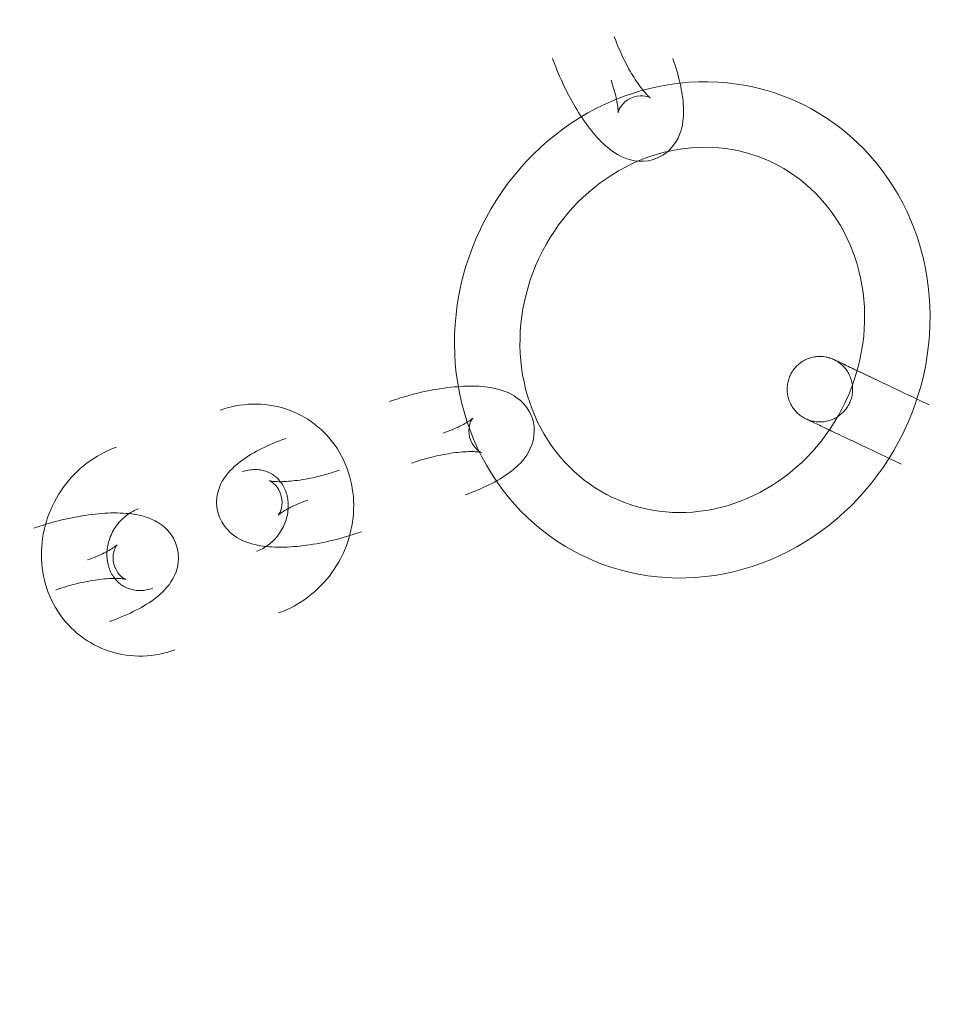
# Model space of a CAD drawing. Header units: millimetres. Extents: x -188930 to 271134, y -158090 to 283816.
# Tile 470 of 610: x 57571 to 57655, y 52936 to 53026. Entities that reach past the tile are written whole.
import ezdxf

# ---------------------------------------------------------------- set-up
doc = ezdxf.new("R2010")
doc.units = ezdxf.units.MM
doc.layers.add('I-FURN', color=30, linetype='Continuous', lineweight=9)
doc.layers.add('PZT_UTWARDZENIA', color=5, linetype='Continuous', lineweight=9)

# ---------------------------------------------------------------- blocks, each defined once
blk = doc.blocks.new('LARSLAJ_hamak - LARSLAJ_hamak-1781260-PZT-dwg')
at = {"layer": 'I-FURN', "flags": 128}
for points in [[(-3467.264, 47.661), (-3467.65, 47.687), (-3468.037, 47.695), (-3468.424, 47.687), (-3468.81, 47.661), (-3469.195, 47.619), (-3469.577, 47.56), (-3469.957, 47.485), (-3470.333, 47.393), (-3470.705, 47.286), (-3471.071, 47.162), (-3471.433, 47.023), (-3471.788, 46.869), (-3472.136, 46.7), (-3472.477, 46.517), (-3472.81, 46.319), (-3473.134, 46.108), (-3473.45, 45.884), (-3473.757, 45.647), (-3474.054, 45.398), (-3474.341, 45.138), (-3474.54, 44.943)], [(-3461.737, 30.456), (-3461.469, 30.736), (-3461.211, 31.026), (-3460.965, 31.326), (-3460.731, 31.635), (-3460.509, 31.954), (-3460.299, 32.28), (-3460.101, 32.615), (-3459.917, 32.957), (-3459.745, 33.306), (-3459.586, 33.661), (-3459.441, 34.022), (-3459.308, 34.388), (-3459.19, 34.758), (-3459.085, 35.133), (-3458.994, 35.512), (-3458.917, 35.894), (-3458.854, 36.278), (-3458.805, 36.665), (-3458.771, 37.053), (-3458.75, 37.442), (-3458.744, 37.831), (-3458.751, 38.22), (-3458.774, 38.609), (-3458.81, 38.997), (-3458.86, 39.383), (-3458.925, 39.766), (-3459.004, 40.147), (-3459.097, 40.525), (-3459.204, 40.899), (-3459.325, 41.268), (-3459.46, 41.633), (-3459.608, 41.992), (-3459.77, 42.344), (-3459.946, 42.691), (-3460.134, 43.03), (-3460.336, 43.361), (-3460.55, 43.684), (-3460.777, 43.999), (-3461.016, 44.304), (-3461.267, 44.599), (-3461.53, 44.883), (-3461.804, 45.157), (-3462.089, 45.419), (-3462.384, 45.67), (-3462.69, 45.907), (-3463.005, 46.132), (-3463.329, 46.343), (-3463.662, 46.54), (-3464.003, 46.723), (-3464.352, 46.891), (-3464.707, 47.045), (-3465.069, 47.182), (-3465.436, 47.304), (-3465.808, 47.41), (-3466.185, 47.499), (-3466.565, 47.572), (-3466.948, 47.628), (-3467.264, 47.661)], [(-3470.722, 36.393), (-3471.005, 36.782), (-3471.23, 37.194), (-3471.395, 37.613), (-3471.504, 38.025), (-3471.565, 38.418), (-3471.586, 38.79), (-3471.576, 39.138), (-3471.543, 39.464), (-3471.49, 39.771), (-3471.423, 40.061), (-3471.343, 40.337), (-3471.252, 40.601), (-3471.153, 40.856), (-3471.045, 41.104), (-3470.93, 41.346), (-3470.808, 41.584), (-3470.678, 41.818), (-3470.542, 42.05), (-3470.399, 42.279), (-3470.249, 42.507), (-3470.094, 42.734), (-3469.932, 42.96), (-3469.764, 43.186), (-3469.59, 43.41), (-3469.41, 43.635), (-3469.224, 43.859), (-3469.033, 44.082), (-3468.837, 44.304), (-3468.635, 44.526), (-3468.428, 44.747), (-3468.217, 44.967), (-3468.016, 45.171)], [(-3470.722, 36.393), (-3471.005, 36.782), (-3471.23, 37.194), (-3471.395, 37.613), (-3471.504, 38.025), (-3471.565, 38.418), (-3471.586, 38.79), (-3471.576, 39.138), (-3471.543, 39.464), (-3471.49, 39.771), (-3471.423, 40.061), (-3471.343, 40.337), (-3471.252, 40.601), (-3471.153, 40.856), (-3471.045, 41.104), (-3470.93, 41.346), (-3470.808, 41.584), (-3470.678, 41.818), (-3470.542, 42.05), (-3470.399, 42.279), (-3470.249, 42.507), (-3470.094, 42.734), (-3469.932, 42.96), (-3469.764, 43.186), (-3469.59, 43.41), (-3469.41, 43.635), (-3469.224, 43.859), (-3469.033, 44.082), (-3468.837, 44.304), (-3468.635, 44.526), (-3468.428, 44.747), (-3468.217, 44.967), (-3468.016, 45.171)], [(-3467.701, 41.032), (-3467.669, 41.038), (-3467.619, 41.05), (-3467.552, 41.068), (-3467.47, 41.093), (-3467.375, 41.125), (-3467.268, 41.165), (-3467.15, 41.211), (-3467.022, 41.266), (-3466.885, 41.327), (-3466.741, 41.395), (-3466.589, 41.471), (-3466.43, 41.553), (-3466.266, 41.642), (-3466.096, 41.738), (-3465.923, 41.839), (-3465.745, 41.947), (-3465.563, 42.06), (-3465.379, 42.179), (-3465.192, 42.303), (-3465.004, 42.431), (-3464.814, 42.565), (-3464.623, 42.702), (-3464.432, 42.844), (-3464.24, 42.989), (-3464.05, 43.138), (-3463.86, 43.29), (-3463.671, 43.444), (-3463.484, 43.601), (-3463.3, 43.76), (-3463.118, 43.92), (-3462.939, 44.082), (-3462.763, 44.244), (-3462.591, 44.407), (-3462.424, 44.571), (-3462.323, 44.671)], [(-3467.701, 41.032), (-3467.669, 41.038), (-3467.619, 41.05), (-3467.552, 41.068), (-3467.47, 41.093), (-3467.375, 41.125), (-3467.268, 41.165), (-3467.15, 41.211), (-3467.022, 41.266), (-3466.885, 41.327), (-3466.741, 41.395), (-3466.589, 41.471), (-3466.43, 41.553), (-3466.266, 41.642), (-3466.096, 41.738), (-3465.923, 41.839), (-3465.745, 41.947), (-3465.563, 42.06), (-3465.379, 42.179), (-3465.192, 42.303), (-3465.004, 42.431), (-3464.814, 42.565), (-3464.623, 42.702), (-3464.432, 42.844), (-3464.24, 42.989), (-3464.05, 43.138), (-3463.86, 43.29), (-3463.671, 43.444), (-3463.484, 43.601), (-3463.3, 43.76), (-3463.118, 43.92), (-3462.939, 44.082), (-3462.763, 44.244), (-3462.591, 44.407), (-3462.424, 44.571), (-3462.323, 44.671)], [(-3470.294, 40.705), (-3470.186, 40.808), (-3470.075, 40.907), (-3469.963, 40.999), (-3469.848, 41.086), (-3469.731, 41.167), (-3469.612, 41.242), (-3469.492, 41.311), (-3469.37, 41.375), (-3469.248, 41.432), (-3469.125, 41.484), (-3469.001, 41.53), (-3468.876, 41.57), (-3468.752, 41.605), (-3468.627, 41.634), (-3468.502, 41.657), (-3468.376, 41.675), (-3468.251, 41.687), (-3468.127, 41.694), (-3468.002, 41.695), (-3467.878, 41.691), (-3467.789, 41.684)], [(-3467.789, 41.684), (-3467.665, 41.671), (-3467.542, 41.652), (-3467.42, 41.627), (-3467.299, 41.597), (-3467.178, 41.562), (-3467.058, 41.521), (-3466.939, 41.475), (-3466.821, 41.423), (-3466.705, 41.366), (-3466.59, 41.303), (-3466.476, 41.235), (-3466.364, 41.161), (-3466.254, 41.081), (-3466.147, 40.996), (-3466.041, 40.905), (-3465.938, 40.809), (-3465.838, 40.707), (-3465.741, 40.6), (-3465.646, 40.488), (-3465.556, 40.371), (-3465.469, 40.248), (-3465.386, 40.121), (-3465.307, 39.989), (-3465.232, 39.853), (-3465.162, 39.712), (-3465.097, 39.567), (-3465.037, 39.419), (-3464.982, 39.267), (-3464.932, 39.111), (-3464.888, 38.953), (-3464.849, 38.792), (-3464.817, 38.629), (-3464.79, 38.464), (-3464.769, 38.297), (-3464.754, 38.128), (-3464.746, 37.959), (-3464.744, 37.789), (-3464.747, 37.619), (-3464.758, 37.449), (-3464.774, 37.279), (-3464.796, 37.11), (-3464.825, 36.943), (-3464.86, 36.776), (-3464.9, 36.612), (-3464.947, 36.45), (-3464.999, 36.29), (-3465.057, 36.134), (-3465.12, 35.98), (-3465.188, 35.83), (-3465.261, 35.684), (-3465.34, 35.541), (-3465.422, 35.403), (-3465.51, 35.269), (-3465.601, 35.14), (-3465.696, 35.016), (-3465.795, 34.897), (-3465.897, 34.784), (-3465.984, 34.694)], [(-3466.116, 40.238), (-3466.332, 40.464), (-3466.564, 40.651), (-3466.797, 40.796), (-3467.015, 40.898), (-3467.208, 40.965), (-3467.371, 41.005), (-3467.501, 41.025), (-3467.597, 41.032), (-3467.663, 41.033), (-3467.701, 41.031), (-3467.712, 41.03)], [(-3466.116, 40.238), (-3466.332, 40.464), (-3466.564, 40.651), (-3466.797, 40.796), (-3467.015, 40.898), (-3467.208, 40.965), (-3467.371, 41.005), (-3467.501, 41.025), (-3467.597, 41.032), (-3467.663, 41.033), (-3467.701, 41.031), (-3467.712, 41.03)], [(-3465.619, 38.537), (-3465.607, 38.567), (-3465.586, 38.615), (-3465.556, 38.677), (-3465.517, 38.753), (-3465.468, 38.841), (-3465.41, 38.94), (-3465.343, 39.048), (-3465.267, 39.164), (-3465.183, 39.287), (-3465.089, 39.417), (-3464.988, 39.554), (-3464.879, 39.695), (-3464.762, 39.841), (-3464.638, 39.99), (-3464.507, 40.143), (-3464.369, 40.299), (-3464.225, 40.457), (-3464.075, 40.618), (-3463.92, 40.779), (-3463.769, 40.932)], [(-3465.619, 38.537), (-3465.607, 38.567), (-3465.586, 38.615), (-3465.556, 38.677), (-3465.517, 38.753), (-3465.468, 38.841), (-3465.41, 38.94), (-3465.343, 39.048), (-3465.267, 39.164), (-3465.183, 39.287), (-3465.089, 39.417), (-3464.988, 39.554), (-3464.879, 39.695), (-3464.762, 39.841), (-3464.638, 39.99), (-3464.507, 40.143), (-3464.369, 40.299), (-3464.225, 40.457), (-3464.075, 40.618), (-3463.92, 40.779), (-3463.769, 40.932)], [(-3470.722, 36.393), (-3470.39, 36.045), (-3470.024, 35.75), (-3469.642, 35.513), (-3469.256, 35.332), (-3468.88, 35.203), (-3468.518, 35.115), (-3468.173, 35.062), (-3467.846, 35.037), (-3467.535, 35.034), (-3467.238, 35.049), (-3466.953, 35.078), (-3466.676, 35.12), (-3466.408, 35.172), (-3466.145, 35.234), (-3465.886, 35.304), (-3465.63, 35.382), (-3465.376, 35.468), (-3465.124, 35.561), (-3464.873, 35.66), (-3464.622, 35.767), (-3464.371, 35.879), (-3464.119, 35.998), (-3463.867, 36.123), (-3463.615, 36.255), (-3463.362, 36.392), (-3463.109, 36.534), (-3462.855, 36.682), (-3462.601, 36.836), (-3462.347, 36.995), (-3462.093, 37.159), (-3461.839, 37.327), (-3461.585, 37.501), (-3461.332, 37.678), (-3461.079, 37.86), (-3460.828, 38.047), (-3460.578, 38.237), (-3460.33, 38.43), (-3460.083, 38.627), (-3459.839, 38.828), (-3459.597, 39.031), (-3459.357, 39.237), (-3459.121, 39.445), (-3458.887, 39.656), (-3458.658, 39.869), (-3458.431, 40.084), (-3458.209, 40.3), (-3458.076, 40.433)], [(-3470.722, 36.393), (-3470.39, 36.045), (-3470.024, 35.75), (-3469.642, 35.513), (-3469.256, 35.332), (-3468.88, 35.203), (-3468.518, 35.115), (-3468.173, 35.062), (-3467.846, 35.037), (-3467.535, 35.034), (-3467.238, 35.049), (-3466.953, 35.078), (-3466.676, 35.12), (-3466.408, 35.172), (-3466.145, 35.234), (-3465.886, 35.304), (-3465.63, 35.382), (-3465.376, 35.468), (-3465.124, 35.561), (-3464.873, 35.66), (-3464.622, 35.767), (-3464.371, 35.879), (-3464.119, 35.998), (-3463.867, 36.123), (-3463.615, 36.255), (-3463.362, 36.392), (-3463.109, 36.534), (-3462.855, 36.682), (-3462.601, 36.836), (-3462.347, 36.995), (-3462.093, 37.159), (-3461.839, 37.327), (-3461.585, 37.501), (-3461.332, 37.678), (-3461.079, 37.86), (-3460.828, 38.047), (-3460.578, 38.237), (-3460.33, 38.43), (-3460.083, 38.627), (-3459.839, 38.828), (-3459.597, 39.031), (-3459.357, 39.237), (-3459.121, 39.445), (-3458.887, 39.656), (-3458.658, 39.869), (-3458.431, 40.084), (-3458.209, 40.3), (-3458.076, 40.433)], [(-3466.116, 40.238), (-3465.933, 39.986), (-3465.79, 39.724), (-3465.689, 39.469), (-3465.628, 39.236), (-3465.596, 39.034), (-3465.586, 38.867), (-3465.59, 38.736), (-3465.6, 38.639), (-3465.611, 38.574), (-3465.619, 38.538), (-3465.622, 38.527)], [(-3466.116, 40.238), (-3465.933, 39.986), (-3465.79, 39.724), (-3465.689, 39.469), (-3465.628, 39.236), (-3465.596, 39.034), (-3465.586, 38.867), (-3465.59, 38.736), (-3465.6, 38.639), (-3465.611, 38.574), (-3465.619, 38.538), (-3465.622, 38.527)], [(-3481.67, 37.8), (-3481.939, 37.52), (-3482.196, 37.23), (-3482.442, 36.93), (-3482.676, 36.621), (-3482.898, 36.302), (-3483.108, 35.975), (-3483.306, 35.641), (-3483.49, 35.299), (-3483.662, 34.95), (-3483.821, 34.595), (-3483.967, 34.234), (-3484.099, 33.868), (-3484.217, 33.497), (-3484.322, 33.122), (-3484.413, 32.744), (-3484.49, 32.362), (-3484.553, 31.978), (-3484.602, 31.591), (-3484.637, 31.203), (-3484.657, 30.814), (-3484.664, 30.425), (-3484.656, 30.036), (-3484.634, 29.647), (-3484.597, 29.259), (-3484.547, 28.873), (-3484.482, 28.489), (-3484.403, 28.108), (-3484.31, 27.731), (-3484.203, 27.357), (-3484.082, 26.988), (-3483.947, 26.623), (-3483.799, 26.264), (-3483.637, 25.911), (-3483.461, 25.565), (-3483.273, 25.226), (-3483.071, 24.895), (-3482.857, 24.571), (-3482.63, 24.257), (-3482.391, 23.952), (-3482.14, 23.657), (-3481.877, 23.372), (-3481.603, 23.099), (-3481.319, 22.837), (-3481.023, 22.586), (-3480.718, 22.349), (-3480.402, 22.124), (-3480.078, 21.913), (-3479.745, 21.715), (-3479.404, 21.533), (-3479.056, 21.364), (-3478.7, 21.211), (-3478.338, 21.074), (-3477.971, 20.952), (-3477.599, 20.846), (-3477.222, 20.757), (-3476.842, 20.684), (-3476.459, 20.628), (-3476.143, 20.595)], [(-3475.618, 26.572), (-3475.742, 26.585), (-3475.865, 26.604), (-3475.987, 26.629), (-3476.108, 26.658), (-3476.229, 26.694), (-3476.349, 26.735), (-3476.468, 26.781), (-3476.586, 26.833), (-3476.702, 26.89), (-3476.817, 26.953), (-3476.931, 27.021), (-3477.043, 27.095), (-3477.153, 27.175), (-3477.26, 27.26), (-3477.366, 27.351), (-3477.469, 27.447), (-3477.569, 27.549), (-3477.667, 27.656), (-3477.761, 27.768), (-3477.851, 27.885), (-3477.938, 28.008), (-3478.021, 28.135), (-3478.1, 28.267), (-3478.175, 28.403), (-3478.245, 28.544), (-3478.31, 28.689), (-3478.37, 28.837), (-3478.425, 28.989), (-3478.475, 29.145), (-3478.519, 29.303), (-3478.558, 29.464), (-3478.59, 29.627), (-3478.617, 29.792), (-3478.638, 29.959), (-3478.653, 30.128), (-3478.661, 30.297), (-3478.663, 30.467), (-3478.66, 30.637), (-3478.649, 30.807), (-3478.633, 30.977), (-3478.611, 31.146), (-3478.582, 31.313), (-3478.547, 31.479), (-3478.507, 31.644), (-3478.46, 31.806), (-3478.408, 31.965), (-3478.35, 32.122), (-3478.287, 32.276), (-3478.219, 32.426), (-3478.146, 32.572), (-3478.067, 32.715), (-3477.985, 32.853), (-3477.897, 32.986), (-3477.806, 33.115), (-3477.711, 33.239), (-3477.612, 33.358), (-3477.51, 33.472), (-3477.423, 33.561)], [(-3472.685, 31.863), (-3473.017, 32.211), (-3473.383, 32.506), (-3473.766, 32.743), (-3474.151, 32.923), (-3474.527, 33.053), (-3474.889, 33.141), (-3475.234, 33.193), (-3475.561, 33.219), (-3475.872, 33.222), (-3476.169, 33.207), (-3476.454, 33.177), (-3476.731, 33.136), (-3476.999, 33.084), (-3477.263, 33.022), (-3477.521, 32.952), (-3477.777, 32.874), (-3478.031, 32.788), (-3478.283, 32.695), (-3478.534, 32.595), (-3478.785, 32.489), (-3479.036, 32.376), (-3479.288, 32.257), (-3479.54, 32.132), (-3479.792, 32.001), (-3480.045, 31.864), (-3480.298, 31.722), (-3480.552, 31.573), (-3480.806, 31.42), (-3481.06, 31.261), (-3481.314, 31.097), (-3481.568, 30.929), (-3481.822, 30.755), (-3482.075, 30.577), (-3482.328, 30.395), (-3482.579, 30.209), (-3482.829, 30.019), (-3483.077, 29.826), (-3483.324, 29.629), (-3483.568, 29.428), (-3483.81, 29.225), (-3484.05, 29.019), (-3484.286, 28.811), (-3484.52, 28.6), (-3484.75, 28.387), (-3484.976, 28.172), (-3485.198, 27.955), (-3485.331, 27.823)], [(-3472.685, 31.863), (-3472.402, 31.474), (-3472.177, 31.062), (-3472.012, 30.643), (-3471.903, 30.231), (-3471.843, 29.837), (-3471.821, 29.466), (-3471.831, 29.118), (-3471.864, 28.791), (-3471.917, 28.485), (-3471.985, 28.195), (-3472.064, 27.919), (-3472.155, 27.655), (-3472.254, 27.4), (-3472.362, 27.152), (-3472.477, 26.91), (-3472.6, 26.672), (-3472.729, 26.438), (-3472.865, 26.206), (-3473.008, 25.977), (-3473.158, 25.749), (-3473.313, 25.522), (-3473.475, 25.296), (-3473.643, 25.07), (-3473.818, 24.845), (-3473.997, 24.621), (-3474.183, 24.397), (-3474.374, 24.174), (-3474.571, 23.952), (-3474.772, 23.73), (-3474.979, 23.509), (-3475.19, 23.289), (-3475.391, 23.085)], [(-3477.789, 29.719), (-3477.8, 29.688), (-3477.821, 29.641), (-3477.851, 29.578), (-3477.89, 29.502), (-3477.939, 29.415), (-3477.997, 29.316), (-3478.064, 29.208), (-3478.14, 29.092), (-3478.225, 28.969), (-3478.318, 28.838), (-3478.419, 28.702), (-3478.529, 28.561), (-3478.645, 28.415), (-3478.769, 28.266), (-3478.901, 28.113), (-3479.038, 27.957), (-3479.182, 27.798), (-3479.332, 27.638), (-3479.487, 27.477), (-3479.638, 27.323)], [(-3477.291, 28.018), (-3477.474, 28.27), (-3477.617, 28.532), (-3477.718, 28.786), (-3477.78, 29.019), (-3477.811, 29.222), (-3477.821, 29.389), (-3477.817, 29.52), (-3477.807, 29.616), (-3477.796, 29.681), (-3477.788, 29.718), (-3477.785, 29.729)], [(-3477.291, 28.018), (-3477.075, 27.792), (-3476.843, 27.604), (-3476.61, 27.46), (-3476.392, 27.358), (-3476.199, 27.291), (-3476.036, 27.251), (-3475.907, 27.231), (-3475.81, 27.224), (-3475.744, 27.223), (-3475.706, 27.225), (-3475.695, 27.226)], [(-3475.706, 27.224), (-3475.738, 27.218), (-3475.788, 27.206), (-3475.855, 27.188), (-3475.937, 27.163), (-3476.032, 27.131), (-3476.139, 27.091), (-3476.257, 27.044), (-3476.385, 26.99), (-3476.522, 26.929), (-3476.666, 26.86), (-3476.818, 26.785), (-3476.977, 26.703), (-3477.141, 26.614), (-3477.311, 26.518), (-3477.485, 26.417), (-3477.663, 26.309), (-3477.844, 26.196), (-3478.028, 26.077), (-3478.215, 25.953), (-3478.403, 25.825), (-3478.593, 25.691), (-3478.784, 25.554), (-3478.975, 25.412), (-3479.167, 25.267), (-3479.357, 25.118), (-3479.547, 24.966), (-3479.736, 24.812), (-3479.923, 24.655), (-3480.107, 24.496), (-3480.289, 24.336), (-3480.468, 24.174), (-3480.644, 24.011), (-3480.816, 23.848), (-3480.983, 23.685), (-3481.084, 23.585)], [(-3473.113, 27.551), (-3473.221, 27.447), (-3473.332, 27.349), (-3473.445, 27.257), (-3473.56, 27.17), (-3473.677, 27.089), (-3473.795, 27.014), (-3473.915, 26.945), (-3474.037, 26.881), (-3474.159, 26.823), (-3474.282, 26.772), (-3474.406, 26.726), (-3474.531, 26.685), (-3474.655, 26.651), (-3474.78, 26.622), (-3474.906, 26.599), (-3475.031, 26.581), (-3475.156, 26.569), (-3475.281, 26.562), (-3475.405, 26.561), (-3475.529, 26.565), (-3475.618, 26.572)], [(-3476.143, 20.595), (-3475.757, 20.569), (-3475.37, 20.561), (-3474.983, 20.569), (-3474.597, 20.595), (-3474.212, 20.637), (-3473.83, 20.696), (-3473.45, 20.771), (-3473.074, 20.863), (-3472.703, 20.97), (-3472.336, 21.094), (-3471.975, 21.233), (-3471.62, 21.387), (-3471.271, 21.556), (-3470.93, 21.739), (-3470.597, 21.937), (-3470.273, 22.148), (-3469.957, 22.372), (-3469.65, 22.608), (-3469.353, 22.857), (-3469.067, 23.118), (-3468.867, 23.313)], [(-3504.759, 21.101), (-3505.629, 21.082), (-3506.497, 21.026), (-3507.362, 20.932), (-3508.223, 20.801), (-3509.077, 20.633), (-3509.925, 20.428), (-3510.763, 20.187), (-3511.591, 19.91), (-3512.408, 19.598), (-3513.212, 19.251), (-3514.001, 18.87), (-3514.775, 18.455), (-3515.532, 18.008), (-3516.271, 17.53), (-3516.991, 17.02), (-3517.69, 16.48), (-3518.369, 15.911), (-3519.024, 15.314), (-3519.657, 14.69), (-3520.265, 14.04), (-3520.847, 13.365), (-3521.404, 12.667), (-3521.933, 11.945), (-3522.435, 11.202), (-3522.909, 10.439), (-3523.353, 9.657), (-3523.768, 8.857), (-3524.153, 8.041), (-3524.506, 7.209), (-3524.829, 6.364), (-3525.119, 5.505), (-3525.378, 4.636), (-3525.603, 3.756), (-3525.796, 2.868), (-3525.956, 1.973), (-3526.083, 1.072), (-3526.176, 0.166), (-3526.236, -0.743), (-3526.262, -1.653), (-3526.263, -1.899)], [(-3483.255, -1.899), (-3483.272, -0.988), (-3483.322, -0.079), (-3483.406, 0.828), (-3483.524, 1.73), (-3483.675, 2.627), (-3483.859, 3.517), (-3484.076, 4.399), (-3484.326, 5.272), (-3484.608, 6.133), (-3484.922, 6.982), (-3485.267, 7.818), (-3485.643, 8.638), (-3486.05, 9.443), (-3486.486, 10.23), (-3486.952, 10.998), (-3487.446, 11.747), (-3487.969, 12.474), (-3488.518, 13.179), (-3489.094, 13.86), (-3489.695, 14.517), (-3490.321, 15.148), (-3490.97, 15.753), (-3491.642, 16.329), (-3492.336, 16.877), (-3493.051, 17.395), (-3493.785, 17.882), (-3494.537, 18.338), (-3495.306, 18.761), (-3496.092, 19.151), (-3496.892, 19.507), (-3497.705, 19.829), (-3498.53, 20.116), (-3499.366, 20.366), (-3500.211, 20.581), (-3501.064, 20.759), (-3501.923, 20.9), (-3502.787, 21.004), (-3503.655, 21.071), (-3504.524, 21.1), (-3504.759, 21.101)], [(-3495.167, 11.902), (-3495.45, 12.291), (-3495.675, 12.703), (-3495.84, 13.122), (-3495.949, 13.534), (-3496.01, 13.927), (-3496.031, 14.299), (-3496.021, 14.647), (-3495.988, 14.973), (-3495.935, 15.28), (-3495.868, 15.57), (-3495.788, 15.846), (-3495.698, 16.11), (-3495.598, 16.365), (-3495.49, 16.613), (-3495.375, 16.855), (-3495.253, 17.093), (-3495.123, 17.327), (-3494.987, 17.558), (-3494.844, 17.788), (-3494.694, 18.016), (-3494.539, 18.243), (-3494.377, 18.469), (-3494.209, 18.695), (-3494.035, 18.919), (-3493.855, 19.144), (-3493.669, 19.368), (-3493.478, 19.591), (-3493.282, 19.813), (-3493.08, 20.035), (-3492.873, 20.256), (-3492.662, 20.476), (-3492.461, 20.68)], [(-3492.146, 16.541), (-3492.115, 16.547), (-3492.064, 16.559), (-3491.997, 16.577), (-3491.916, 16.602), (-3491.82, 16.634), (-3491.713, 16.674), (-3491.595, 16.72), (-3491.467, 16.775), (-3491.331, 16.836), (-3491.186, 16.904), (-3491.034, 16.98), (-3490.875, 17.062), (-3490.711, 17.151), (-3490.542, 17.247), (-3490.368, 17.348), (-3490.19, 17.456), (-3490.008, 17.569), (-3489.824, 17.688), (-3489.637, 17.812), (-3489.449, 17.94), (-3489.259, 18.074), (-3489.068, 18.211), (-3488.877, 18.353), (-3488.686, 18.498), (-3488.495, 18.647), (-3488.305, 18.799), (-3488.116, 18.953), (-3487.93, 19.11), (-3487.745, 19.269), (-3487.563, 19.429), (-3487.384, 19.591), (-3487.208, 19.753), (-3487.037, 19.916), (-3486.869, 20.08), (-3486.768, 20.18)], [(-3490.562, 15.747), (-3490.777, 15.973), (-3491.009, 16.16), (-3491.242, 16.305), (-3491.46, 16.407), (-3491.653, 16.474), (-3491.816, 16.514), (-3491.946, 16.534), (-3492.042, 16.541), (-3492.108, 16.542), (-3492.146, 16.54), (-3492.158, 16.539)], [(-3490.064, 14.046), (-3490.052, 14.076), (-3490.031, 14.124), (-3490.001, 14.186), (-3489.962, 14.262), (-3489.914, 14.35), (-3489.856, 14.449), (-3489.788, 14.557), (-3489.712, 14.673), (-3489.628, 14.796), (-3489.534, 14.926), (-3489.433, 15.063), (-3489.324, 15.204), (-3489.207, 15.349), (-3489.083, 15.499), (-3488.952, 15.652), (-3488.814, 15.808), (-3488.67, 15.966), (-3488.521, 16.127), (-3488.365, 16.288), (-3488.214, 16.441)], [(-3495.167, 11.902), (-3494.835, 11.554), (-3494.47, 11.259), (-3494.087, 11.022), (-3493.701, 10.841), (-3493.325, 10.712), (-3492.963, 10.624), (-3492.619, 10.571), (-3492.292, 10.546), (-3491.981, 10.543), (-3491.683, 10.558), (-3491.398, 10.587), (-3491.122, 10.629), (-3490.853, 10.681), (-3490.59, 10.743), (-3490.331, 10.813), (-3490.075, 10.891), (-3489.822, 10.977), (-3489.569, 11.07), (-3489.318, 11.169), (-3489.067, 11.276), (-3488.816, 11.388), (-3488.564, 11.507), (-3488.313, 11.632), (-3488.06, 11.764), (-3487.807, 11.901), (-3487.554, 12.043), (-3487.3, 12.191), (-3487.046, 12.345), (-3486.792, 12.504), (-3486.538, 12.668), (-3486.284, 12.836), (-3486.03, 13.01), (-3485.777, 13.187), (-3485.525, 13.369), (-3485.273, 13.556), (-3485.023, 13.746), (-3484.775, 13.939), (-3484.528, 14.136), (-3484.284, 14.337), (-3484.042, 14.54), (-3483.803, 14.746), (-3483.566, 14.954), (-3483.333, 15.165), (-3483.103, 15.378), (-3482.876, 15.593), (-3482.654, 15.809), (-3482.521, 15.942)], [(-3490.562, 15.747), (-3490.378, 15.495), (-3490.235, 15.233), (-3490.135, 14.978), (-3490.073, 14.745), (-3490.041, 14.543), (-3490.032, 14.376), (-3490.035, 14.245), (-3490.045, 14.148), (-3490.056, 14.083), (-3490.064, 14.047), (-3490.067, 14.036)], [(-3520.263, -1.899), (-3520.25, -1.21), (-3520.212, -0.523), (-3520.149, 0.163), (-3520.06, 0.844), (-3519.946, 1.521), (-3519.807, 2.193), (-3519.643, 2.857), (-3519.456, 3.513), (-3519.244, 4.16), (-3519.009, 4.796), (-3518.75, 5.422), (-3518.469, 6.035), (-3518.166, 6.634), (-3517.842, 7.219), (-3517.496, 7.789), (-3517.131, 8.343), (-3516.745, 8.88), (-3516.341, 9.398), (-3515.919, 9.898), (-3515.479, 10.379), (-3515.022, 10.839), (-3514.55, 11.279), (-3514.063, 11.697), (-3513.561, 12.092), (-3513.046, 12.466), (-3512.519, 12.816), (-3511.98, 13.142), (-3511.43, 13.445), (-3510.871, 13.723), (-3510.302, 13.976), (-3509.725, 14.204), (-3509.141, 14.407), (-3508.551, 14.584), (-3507.955, 14.735), (-3507.354, 14.861), (-3506.75, 14.96), (-3506.143, 15.033), (-3505.534, 15.08), (-3504.924, 15.1), (-3504.759, 15.101)], [(-3504.759, 15.101), (-3504.149, 15.088), (-3503.539, 15.048), (-3502.932, 14.982), (-3502.326, 14.89), (-3501.725, 14.772), (-3501.128, 14.627), (-3500.536, 14.457), (-3499.95, 14.261), (-3499.371, 14.04), (-3498.8, 13.794), (-3498.238, 13.522), (-3497.685, 13.226), (-3497.143, 12.906), (-3496.613, 12.563), (-3496.094, 12.195), (-3495.589, 11.806), (-3495.098, 11.394), (-3494.622, 10.96), (-3494.161, 10.505), (-3493.716, 10.03), (-3493.289, 9.535), (-3492.88, 9.021), (-3492.49, 8.49), (-3492.118, 7.94), (-3491.767, 7.375), (-3491.437, 6.794), (-3491.128, 6.198), (-3490.841, 5.588), (-3490.577, 4.966), (-3490.335, 4.333), (-3490.117, 3.688), (-3489.923, 3.035), (-3489.753, 2.373), (-3489.607, 1.703), (-3489.487, 1.028), (-3489.391, 0.347), (-3489.32, -0.337), (-3489.275, -1.025), (-3489.256, -1.713), (-3489.255, -1.899)], [(-3527.305, 0.984), (-3527.044, 0.984), (-3526.779, 0.984), (-3526.511, 0.984), (-3526.24, 0.984), (-3525.966, 0.984), (-3525.69, 0.984), (-3525.412, 0.984), (-3525.133, 0.984), (-3524.854, 0.984), (-3524.574, 0.984), (-3524.294, 0.984), (-3524.014, 0.985), (-3523.736, 0.985), (-3523.459, 0.985), (-3523.184, 0.985), (-3522.912, 0.985), (-3522.642, 0.985), (-3522.376, 0.985), (-3522.113, 0.985), (-3521.854, 0.985), (-3521.599, 0.985), (-3521.35, 0.985), (-3521.106, 0.985), (-3520.867, 0.985), (-3520.634, 0.985), (-3520.408, 0.985), (-3520.189, 0.985), (-3519.977, 0.985), (-3519.772, 0.985), (-3519.575, 0.985), (-3519.386, 0.985), (-3519.206, 0.985), (-3519.034, 0.985), (-3518.872, 0.985), (-3518.718, 0.985), (-3518.574, 0.985), (-3518.44, 0.985), (-3518.316, 0.985), (-3518.202, 0.985), (-3518.098, 0.985), (-3518.004, 0.985), (-3517.922, 0.985), (-3517.85, 0.985), (-3517.789, 0.985), (-3517.739, 0.985), (-3517.699, 0.985), (-3517.671, 0.985), (-3517.655, 0.985)], [(-3517.655, 0.985), (-3517.671, 0.985), (-3517.699, 0.985), (-3517.739, 0.985), (-3517.789, 0.985), (-3517.85, 0.985), (-3517.922, 0.985), (-3518.004, 0.985), (-3518.098, 0.985), (-3518.202, 0.985), (-3518.316, 0.985), (-3518.44, 0.985), (-3518.574, 0.985), (-3518.718, 0.985), (-3518.872, 0.985), (-3519.034, 0.985), (-3519.206, 0.985), (-3519.386, 0.985), (-3519.575, 0.984), (-3519.772, 0.984), (-3519.977, 0.984), (-3520.189, 0.984), (-3520.408, 0.984), (-3520.634, 0.984), (-3520.867, 0.984), (-3521.106, 0.984), (-3521.35, 0.984), (-3521.599, 0.984), (-3521.854, 0.984), (-3521.993, 0.984)], [(-3520.649, -2.015), (-3520.646, -1.895), (-3520.639, -1.776), (-3520.627, -1.656), (-3520.611, -1.537), (-3520.589, -1.419), (-3520.563, -1.302), (-3520.532, -1.186), (-3520.497, -1.072), (-3520.457, -0.959), (-3520.412, -0.847), (-3520.363, -0.738), (-3520.31, -0.63), (-3520.252, -0.525), (-3520.191, -0.422), (-3520.125, -0.321), (-3520.055, -0.224), (-3519.982, -0.129), (-3519.904, -0.037), (-3519.824, 0.051), (-3519.739, 0.137), (-3519.651, 0.219), (-3519.56, 0.297), (-3519.467, 0.371), (-3519.37, 0.442), (-3519.27, 0.509), (-3519.168, 0.572), (-3519.063, 0.631), (-3518.956, 0.685), (-3518.847, 0.735), (-3518.736, 0.781), (-3518.623, 0.822), (-3518.509, 0.859), (-3518.394, 0.891), (-3518.277, 0.918), (-3518.159, 0.941), (-3518.04, 0.959), (-3517.921, 0.972), (-3517.801, 0.981), (-3517.681, 0.985), (-3517.649, 0.985)], [(-3517.649, 0.985), (-3517.529, 0.982), (-3517.409, 0.975), (-3517.29, 0.963), (-3517.171, 0.947), (-3517.053, 0.925), (-3516.936, 0.899), (-3516.82, 0.868), (-3516.705, 0.833), (-3516.592, 0.793), (-3516.481, 0.748), (-3516.371, 0.699), (-3516.264, 0.646), (-3516.158, 0.588), (-3516.056, 0.527), (-3515.955, 0.461), (-3515.857, 0.391), (-3515.763, 0.318), (-3515.671, 0.24), (-3515.582, 0.16), (-3515.497, 0.075), (-3515.415, -0.013), (-3515.337, -0.103), (-3515.262, -0.197), (-3515.191, -0.294), (-3515.125, -0.394), (-3515.062, -0.496), (-3515.003, -0.601), (-3514.949, -0.708), (-3514.899, -0.817), (-3514.853, -0.928), (-3514.812, -1.04), (-3514.775, -1.155), (-3514.743, -1.27), (-3514.715, -1.387), (-3514.693, -1.505), (-3514.674, -1.624), (-3514.661, -1.743), (-3514.653, -1.863), (-3514.649, -1.982), (-3514.649, -2.015)], [(-3526.263, -1.899), (-3526.246, -2.81), (-3526.196, -3.719), (-3526.112, -4.626), (-3525.994, -5.528), (-3525.843, -6.425), (-3525.659, -7.316), (-3525.442, -8.197), (-3525.192, -9.07), (-3524.91, -9.931), (-3524.596, -10.78), (-3524.251, -11.616), (-3523.875, -12.437), (-3523.468, -13.241), (-3523.032, -14.028), (-3522.566, -14.796), (-3522.072, -15.545), (-3521.549, -16.272), (-3521, -16.977), (-3520.424, -17.659), (-3519.823, -18.315), (-3519.197, -18.947), (-3518.548, -19.551), (-3517.876, -20.127), (-3517.182, -20.675), (-3516.467, -21.193), (-3515.733, -21.68), (-3514.981, -22.136), (-3514.212, -22.559), (-3513.426, -22.949), (-3512.626, -23.306), (-3511.813, -23.627), (-3510.988, -23.914), (-3510.152, -24.165), (-3509.307, -24.379), (-3508.454, -24.557), (-3507.595, -24.698), (-3506.731, -24.802), (-3505.863, -24.869), (-3504.994, -24.898), (-3504.759, -24.899)], [(-3517.649, -5.015), (-3517.769, -5.013), (-3517.888, -5.006), (-3518.008, -4.994), (-3518.126, -4.977), (-3518.245, -4.955), (-3518.362, -4.929), (-3518.478, -4.898), (-3518.592, -4.863), (-3518.705, -4.823), (-3518.817, -4.778), (-3518.926, -4.73), (-3519.034, -4.676), (-3519.139, -4.619), (-3519.242, -4.557), (-3519.343, -4.491), (-3519.44, -4.422), (-3519.535, -4.348), (-3519.627, -4.271), (-3519.715, -4.19), (-3519.801, -4.105), (-3519.883, -4.018), (-3519.961, -3.927), (-3520.035, -3.833), (-3520.106, -3.736), (-3520.173, -3.636), (-3520.236, -3.534), (-3520.295, -3.429), (-3520.349, -3.322), (-3520.399, -3.213), (-3520.445, -3.102), (-3520.486, -2.99), (-3520.523, -2.876), (-3520.555, -2.76), (-3520.582, -2.643), (-3520.605, -2.525), (-3520.623, -2.407), (-3520.636, -2.287), (-3520.645, -2.168), (-3520.649, -2.048), (-3520.649, -2.015)], [(-3504.759, -18.899), (-3505.369, -18.886), (-3505.979, -18.846), (-3506.586, -18.78), (-3507.192, -18.688), (-3507.793, -18.57), (-3508.39, -18.426), (-3508.982, -18.255), (-3509.568, -18.059), (-3510.147, -17.838), (-3510.718, -17.592), (-3511.28, -17.32), (-3511.833, -17.024), (-3512.375, -16.704), (-3512.905, -16.361), (-3513.424, -15.994), (-3513.929, -15.604), (-3514.42, -15.192), (-3514.896, -14.758), (-3515.357, -14.303), (-3515.802, -13.828), (-3516.229, -13.333), (-3516.638, -12.82), (-3517.028, -12.288), (-3517.4, -11.738), (-3517.751, -11.173), (-3518.081, -10.592), (-3518.39, -9.996), (-3518.677, -9.387), (-3518.941, -8.764), (-3519.183, -8.131), (-3519.401, -7.487), (-3519.595, -6.833), (-3519.765, -6.171), (-3519.911, -5.501), (-3520.031, -4.826), (-3520.127, -4.145), (-3520.198, -3.461), (-3520.243, -2.774), (-3520.262, -2.085), (-3520.263, -1.899)], [(-3514.649, -2.015), (-3514.651, -2.135), (-3514.658, -2.255), (-3514.67, -2.374), (-3514.687, -2.493), (-3514.709, -2.611), (-3514.735, -2.728), (-3514.766, -2.844), (-3514.801, -2.959), (-3514.841, -3.072), (-3514.886, -3.183), (-3514.934, -3.293), (-3514.988, -3.4), (-3515.045, -3.506), (-3515.107, -3.608), (-3515.173, -3.709), (-3515.242, -3.807), (-3515.316, -3.901), (-3515.393, -3.993), (-3515.474, -4.082), (-3515.558, -4.167), (-3515.646, -4.249), (-3515.737, -4.327), (-3515.831, -4.402), (-3515.928, -4.473), (-3516.028, -4.539), (-3516.13, -4.602), (-3516.235, -4.661), (-3516.342, -4.715), (-3516.451, -4.765), (-3516.561, -4.811), (-3516.674, -4.852), (-3516.788, -4.889), (-3516.904, -4.921), (-3517.021, -4.949), (-3517.139, -4.971), (-3517.257, -4.989), (-3517.377, -5.003), (-3517.496, -5.011), (-3517.616, -5.015), (-3517.649, -5.015)], [(-3504.759, -24.899), (-3503.889, -24.88), (-3503.021, -24.824), (-3502.156, -24.73), (-3501.295, -24.599), (-3500.441, -24.431), (-3499.593, -24.226), (-3498.755, -23.985), (-3497.927, -23.708), (-3497.11, -23.396), (-3496.306, -23.049), (-3495.517, -22.668), (-3494.743, -22.253), (-3493.986, -21.806), (-3493.247, -21.328), (-3492.527, -20.818), (-3491.828, -20.278), (-3491.149, -19.709), (-3490.494, -19.112), (-3489.861, -18.488), (-3489.253, -17.838), (-3488.671, -17.163), (-3488.114, -16.465), (-3487.585, -15.743), (-3487.083, -15), (-3486.609, -14.237), (-3486.165, -13.455), (-3485.75, -12.655), (-3485.365, -11.839), (-3485.012, -11.007), (-3484.689, -10.162), (-3484.399, -9.303), (-3484.14, -8.434), (-3483.915, -7.554), (-3483.722, -6.666), (-3483.562, -5.771), (-3483.435, -4.87), (-3483.342, -3.964), (-3483.282, -3.056), (-3483.256, -2.145), (-3483.255, -1.899)], [(-3489.255, -1.899), (-3489.268, -2.588), (-3489.306, -3.275), (-3489.369, -3.961), (-3489.458, -4.642), (-3489.572, -5.319), (-3489.711, -5.991), (-3489.875, -6.655), (-3490.062, -7.311), (-3490.274, -7.958), (-3490.509, -8.595), (-3490.768, -9.22), (-3491.049, -9.833), (-3491.352, -10.432), (-3491.676, -11.018), (-3492.022, -11.587), (-3492.387, -12.141), (-3492.773, -12.678), (-3493.177, -13.196), (-3493.599, -13.696), (-3494.039, -14.177), (-3494.496, -14.637), (-3494.968, -15.077), (-3495.455, -15.495), (-3495.957, -15.891), (-3496.472, -16.264), (-3496.999, -16.614), (-3497.538, -16.94), (-3498.088, -17.243), (-3498.647, -17.521), (-3499.216, -17.774), (-3499.793, -18.002), (-3500.377, -18.205), (-3500.967, -18.382), (-3501.563, -18.534), (-3502.164, -18.659), (-3502.768, -18.758), (-3503.375, -18.831), (-3503.984, -18.878), (-3504.594, -18.898), (-3504.759, -18.899)], [(-3517.654, -5.015), (-3517.671, -5.015), (-3517.699, -5.015), (-3517.738, -5.015), (-3517.788, -5.015), (-3517.849, -5.015), (-3517.921, -5.015), (-3518.004, -5.015), (-3518.097, -5.015), (-3518.201, -5.015), (-3518.315, -5.015), (-3518.44, -5.015), (-3518.574, -5.015), (-3518.718, -5.015), (-3518.871, -5.015), (-3519.034, -5.015), (-3519.206, -5.015), (-3519.386, -5.015), (-3519.575, -5.015), (-3519.772, -5.015), (-3519.976, -5.015), (-3520.188, -5.015), (-3520.408, -5.015), (-3520.634, -5.015), (-3520.866, -5.015), (-3521.105, -5.015), (-3521.349, -5.015), (-3521.599, -5.015), (-3521.853, -5.015), (-3522.112, -5.015), (-3522.375, -5.015), (-3522.642, -5.015), (-3522.911, -5.015), (-3523.184, -5.015), (-3523.459, -5.015), (-3523.736, -5.015), (-3524.014, -5.015), (-3524.293, -5.016), (-3524.573, -5.016), (-3524.853, -5.016), (-3525.133, -5.016), (-3525.411, -5.016), (-3525.689, -5.016), (-3525.965, -5.016), (-3526.239, -5.016), (-3526.51, -5.016), (-3526.779, -5.016), (-3527.044, -5.016), (-3527.305, -5.016)], [(-3521.992, -5.016), (-3521.735, -5.016), (-3521.483, -5.016), (-3521.236, -5.016), (-3520.994, -5.016), (-3520.759, -5.016), (-3520.529, -5.016), (-3520.306, -5.016), (-3520.09, -5.016), (-3519.881, -5.016), (-3519.68, -5.016), (-3519.487, -5.016), (-3519.302, -5.015), (-3519.125, -5.015), (-3518.958, -5.015), (-3518.799, -5.015), (-3518.65, -5.015), (-3518.511, -5.015), (-3518.381, -5.015), (-3518.261, -5.015), (-3518.152, -5.015), (-3518.053, -5.015), (-3517.964, -5.015), (-3517.887, -5.015), (-3517.82, -5.015), (-3517.764, -5.015), (-3517.719, -5.015), (-3517.685, -5.015), (-3517.662, -5.015)], [(-3495.167, -14.815), (-3494.835, -14.467), (-3494.47, -14.172), (-3494.087, -13.935), (-3493.701, -13.754), (-3493.325, -13.624), (-3492.963, -13.537), (-3492.619, -13.484), (-3492.292, -13.459), (-3491.981, -13.456), (-3491.683, -13.471), (-3491.398, -13.5), (-3491.122, -13.542), (-3490.853, -13.594), (-3490.59, -13.656), (-3490.331, -13.726), (-3490.075, -13.804), (-3489.822, -13.89), (-3489.569, -13.982), (-3489.318, -14.082), (-3489.067, -14.188), (-3488.816, -14.301), (-3488.564, -14.42), (-3488.313, -14.545), (-3488.06, -14.676), (-3487.807, -14.813), (-3487.554, -14.956), (-3487.3, -15.104), (-3487.046, -15.258), (-3486.792, -15.416), (-3486.538, -15.58), (-3486.284, -15.749), (-3486.03, -15.922), (-3485.777, -16.1), (-3485.525, -16.282), (-3485.273, -16.468), (-3485.023, -16.658), (-3484.775, -16.852), (-3484.528, -17.049), (-3484.284, -17.249), (-3484.042, -17.452), (-3483.803, -17.658), (-3483.566, -17.867), (-3483.333, -18.078), (-3483.103, -18.291), (-3482.876, -18.506), (-3482.654, -18.722), (-3482.521, -18.854)], [(-3495.167, -14.815), (-3495.45, -15.203), (-3495.675, -15.616), (-3495.84, -16.035), (-3495.949, -16.446), (-3496.01, -16.84), (-3496.031, -17.212), (-3496.021, -17.56), (-3495.988, -17.886), (-3495.935, -18.193), (-3495.868, -18.482), (-3495.788, -18.758), (-3495.698, -19.023), (-3495.598, -19.278), (-3495.49, -19.526), (-3495.375, -19.768), (-3495.253, -20.005), (-3495.123, -20.24), (-3494.987, -20.471), (-3494.844, -20.701), (-3494.694, -20.929), (-3494.539, -21.156), (-3494.377, -21.382), (-3494.209, -21.607), (-3494.035, -21.832), (-3493.855, -22.056), (-3493.669, -22.28), (-3493.478, -22.503), (-3493.282, -22.726), (-3493.08, -22.948), (-3492.873, -23.169), (-3492.662, -23.389), (-3492.461, -23.593)], [(-3490.562, -18.66), (-3490.378, -18.408), (-3490.235, -18.146), (-3490.135, -17.891), (-3490.073, -17.658), (-3490.041, -17.456), (-3490.032, -17.289), (-3490.035, -17.158), (-3490.045, -17.061), (-3490.056, -16.996), (-3490.064, -16.96), (-3490.067, -16.948)], [(-3490.064, -16.959), (-3490.052, -16.989), (-3490.031, -17.036), (-3490.001, -17.099), (-3489.962, -17.175), (-3489.914, -17.263), (-3489.856, -17.361), (-3489.788, -17.469), (-3489.712, -17.585), (-3489.628, -17.709), (-3489.534, -17.839), (-3489.433, -17.975), (-3489.324, -18.116), (-3489.207, -18.262), (-3489.083, -18.412), (-3488.952, -18.565), (-3488.814, -18.721), (-3488.67, -18.879), (-3488.521, -19.039), (-3488.365, -19.201), (-3488.214, -19.354)], [(-3490.562, -18.66), (-3490.777, -18.886), (-3491.009, -19.073), (-3491.242, -19.217), (-3491.46, -19.32), (-3491.653, -19.387), (-3491.816, -19.426), (-3491.946, -19.446), (-3492.042, -19.454), (-3492.108, -19.455), (-3492.146, -19.453), (-3492.158, -19.452)], [(-3492.146, -19.453), (-3492.115, -19.46), (-3492.064, -19.472), (-3491.997, -19.49), (-3491.916, -19.515), (-3491.82, -19.547), (-3491.713, -19.586), (-3491.595, -19.633), (-3491.467, -19.687), (-3491.331, -19.749), (-3491.186, -19.817), (-3491.034, -19.893), (-3490.875, -19.975), (-3490.711, -20.064), (-3490.542, -20.159), (-3490.368, -20.261), (-3490.19, -20.368), (-3490.008, -20.482), (-3489.824, -20.6), (-3489.637, -20.724), (-3489.449, -20.853), (-3489.259, -20.986), (-3489.068, -21.124), (-3488.877, -21.266), (-3488.686, -21.411), (-3488.495, -21.56), (-3488.305, -21.711), (-3488.116, -21.866), (-3487.93, -22.023), (-3487.745, -22.181), (-3487.563, -22.342), (-3487.384, -22.503), (-3487.208, -22.666), (-3487.037, -22.829), (-3486.869, -22.992), (-3486.768, -23.093)]]:
    blk.add_lwpolyline(points, dxfattribs=at)

msp = doc.modelspace()

# ---------------------------------------------------------------- linework, layer by layer
at = {"layer": 'PZT_UTWARDZENIA'}
for centre, radius, start, end in [((59552.721, 60792.378), 12000, 159.9468602, 262.6711262), ((59552.721, 60792.378), 12000, 159.9468602, 262.6711262), ((59275.426, 60624.143), 10000, 158.6518071, 263.4283285), ((59275.426, 60624.143), 10000, 158.6518071, 263.4283285)]:
    msp.add_arc(centre, radius, start, end, dxfattribs=at)

# ---------------------------------------------------------------- block references
at = {"layer": 'I-FURN', "rotation": 154.5634422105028}
msp.add_blockref('LARSLAJ_hamak - LARSLAJ_hamak-1781260-PZT-dwg', (54466.322, 54501.431), dxfattribs=at)

doc.saveas('drawing.dxf')
